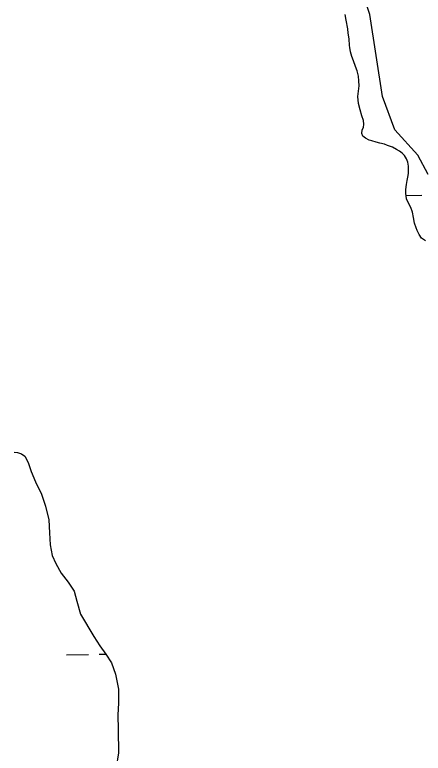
# Model space of a CAD drawing. Extents: x 3925854 to 3964121, y 224593 to 250589.
# Drawn here: x 3957020 to 3957620, y 237442 to 238527 of the extents above; entities that cross this region are included whole.
import ezdxf

# ---------------------------------------------------------------- set-up
doc = ezdxf.new("R2010")
doc.units = 0
for name, color, linetype in [('V-SITE-VEGE', 7, 'Continuous'), ('V-TOPO-SHOR', 7, 'Continuous'), ('V-WETL-SWMP', 7, 'Continuous')]:
    doc.layers.add(name, color=color, linetype=linetype)

msp = doc.modelspace()

# ---------------------------------------------------------------- linework, layer by layer
at = {"layer": 'V-SITE-VEGE'}
msp.add_lwpolyline([(3957627.472, 238291.862), (3957612.169, 238320.567), (3957578.498, 238357.89), (3957560.131, 238406.692), (3957541.767, 238527.261), (3957514.219, 238610.511), (3957514.219, 238682.279), (3957489.731, 238739.692), (3957471.367, 238779.882), (3957462.179, 238854.522), (3957425.451, 238920.547), (3957443.817, 238972.22), (3957492.793, 238998.058), (3957538.705, 239009.541), (3957569.314, 239029.636), (3957612.169, 239052.6), (3957670.326, 239061.214)], dxfattribs=at)
at = {"layer": 'V-TOPO-SHOR'}
for points in [[(3957623.339, 238194.644), (3957617.649, 238198.549), (3957613.953, 238203.997), (3957610.987, 238209.852), (3957609.404, 238213.917), (3957607.252, 238220.788), (3957605.589, 238229.083), (3957604.169, 238236.888), (3957601.896, 238243.556), (3957598.523, 238249.899), (3957595.56, 238256.08), (3957594.343, 238264.739), (3957594.55, 238270.184), (3957595.488, 238277.381), (3957596.506, 238283.234), (3957597.565, 238288.272), (3957598.218, 238293.681), (3957598.544, 238298.68), (3957598.425, 238304.41), (3957597.37, 238309.94), (3957595.502, 238314.859), (3957592.658, 238319.86), (3957589.084, 238323.399), (3957585.221, 238326.369), (3957580.972, 238328.786), (3957574.664, 238332.087), (3957567.647, 238334.815), (3957562.917, 238336.58), (3957556.502, 238338.178), (3957550.747, 238339.568), (3957544.552, 238341.539), (3957540.765, 238342.646), (3957535.156, 238345.413), (3957531.457, 238348.586), (3957529.712, 238352.245), (3957530.566, 238357.529), (3957532.074, 238360.984), (3957532.969, 238366.104), (3957532.524, 238371.308), (3957530.007, 238378.423), (3957527.206, 238387.125), (3957525.055, 238396.189), (3957524.123, 238406.556), (3957525.837, 238422.369), (3957525.639, 238429.525), (3957524.828, 238436.314), (3957522.798, 238444.403), (3957520.646, 238450.541), (3957517.439, 238458.836), (3957515.001, 238465.301), (3957513.095, 238472.049), (3957512.122, 238478.677), (3957511.676, 238481.562), (3957511.553, 238481.48), (3957511.069, 238491.401), (3957509.894, 238499.409), (3957509.044, 238506.118), (3957506.812, 238518.719), (3957505.19, 238527.093)], [(3957019.113, 237884.116), (3957024.02, 237883.919), (3957030.17, 237882.021), (3957034.87, 237878.144), (3957039.868, 237869.118), (3957044.418, 237855.675), (3957050.46, 237840.53), (3957059.473, 237822.473), (3957065.293, 237804.872), (3957070.399, 237785.058), (3957071.333, 237765.692), (3957072.001, 237748.284), (3957074.858, 237732.617), (3957080.375, 237720.655), (3957088.366, 237706.511), (3957098.559, 237693.125), (3957107.277, 237679.969), (3957111.351, 237665.295), (3957116.692, 237646.464), (3957136.402, 237613.552), (3957145.129, 237599.663), (3957154.082, 237587.489), (3957162.061, 237574.571), (3957167.872, 237557.951), (3957172.265, 237535.923), (3957172.471, 237515.568), (3957171.667, 237498.391), (3957171.888, 237476.566), (3957172.721, 237442.727), (3957165.559, 237399.487)]]:
    msp.add_lwpolyline(points, dxfattribs=at)
at = {"layer": 'V-WETL-SWMP'}
for p, q in [((3957506.812, 238518.72), (3957505.189, 238527.094)), ((3957509.043, 238506.117), (3957506.812, 238518.72)), ((3957509.894, 238499.409), (3957509.043, 238506.117)), ((3957511.069, 238491.4), (3957509.894, 238499.409)), ((3957511.553, 238481.481), (3957511.069, 238491.4)), ((3957511.675, 238481.563), (3957511.553, 238481.481)), ((3957512.121, 238478.676), (3957511.675, 238481.563)), ((3957513.094, 238472.05), (3957512.121, 238478.676)), ((3957515.002, 238465.301), (3957513.094, 238472.05)), ((3957517.438, 238458.836), (3957515.002, 238465.301)), ((3957520.646, 238450.542), (3957517.438, 238458.836)), ((3957522.798, 238444.403), (3957520.646, 238450.542)), ((3957524.827, 238436.313), (3957522.798, 238444.403)), ((3957525.638, 238429.524), (3957524.827, 238436.313)), ((3957525.838, 238422.369), (3957525.638, 238429.524)), ((3957524.124, 238406.557), (3957525.838, 238422.369)), ((3957525.055, 238396.19), (3957524.124, 238406.557)), ((3957527.206, 238387.124), (3957525.055, 238396.19)), ((3957530.007, 238378.424), (3957527.206, 238387.124)), ((3957532.524, 238371.309), (3957530.007, 238378.424)), ((3957532.073, 238360.984), (3957532.969, 238366.105)), ((3957532.969, 238366.105), (3957532.524, 238371.309)), ((3957529.712, 238352.245), (3957530.567, 238357.529)), ((3957530.567, 238357.529), (3957532.073, 238360.984)), ((3957531.458, 238348.586), (3957529.712, 238352.245)), ((3957535.156, 238345.413), (3957531.458, 238348.586)), ((3957540.765, 238342.647), (3957535.156, 238345.413)), ((3957544.553, 238341.539), (3957540.765, 238342.647)), ((3957550.747, 238339.569), (3957544.553, 238341.539)), ((3957556.503, 238338.177), (3957550.747, 238339.569)), ((3957562.917, 238336.581), (3957556.503, 238338.177)), ((3957567.648, 238334.815), (3957562.917, 238336.581)), ((3957574.663, 238332.088), (3957567.648, 238334.815)), ((3957580.971, 238328.785), (3957574.663, 238332.088)), ((3957585.222, 238326.368), (3957580.971, 238328.785)), ((3957589.083, 238323.399), (3957585.222, 238326.368)), ((3957592.658, 238319.861), (3957589.083, 238323.399)), ((3957595.502, 238314.86), (3957592.658, 238319.861)), ((3957597.37, 238309.94), (3957595.502, 238314.86)), ((3957598.425, 238304.411), (3957597.37, 238309.94)), ((3957598.544, 238298.68), (3957598.425, 238304.411)), ((3957596.505, 238283.233), (3957597.564, 238288.273)), ((3957597.564, 238288.273), (3957598.217, 238293.68)), ((3957598.217, 238293.68), (3957598.544, 238298.68)), ((3957594.549, 238270.185), (3957595.487, 238277.38)), ((3957595.487, 238277.38), (3957596.505, 238283.233)), ((3957594.343, 238264.738), (3957594.549, 238270.185)), ((3957595.559, 238256.079), (3957594.343, 238264.738)), ((3957594.857, 238261.079), (3957618.043, 238261.501)), ((3957598.524, 238249.898), (3957595.559, 238256.079)), ((3957601.896, 238243.556), (3957598.524, 238249.898)), ((3957604.169, 238236.888), (3957601.896, 238243.556)), ((3957605.589, 238229.082), (3957604.169, 238236.888)), ((3957607.252, 238220.789), (3957605.589, 238229.082)), ((3957609.404, 238213.918), (3957607.252, 238220.789)), ((3957610.988, 238209.852), (3957609.404, 238213.918)), ((3957613.953, 238203.997), (3957610.988, 238209.852)), ((3957617.65, 238198.549), (3957613.953, 238203.997)), ((3957623.339, 238194.644), (3957617.65, 238198.549)), ((3957096.32, 237586.554), (3957128.314, 237587.136)), ((3957144.312, 237587.427), (3957153.998, 237587.603))]:
    msp.add_line(p, q, dxfattribs=at)
msp.add_lwpolyline([(3957019.113, 237884.115), (3957024.021, 237883.919), (3957030.171, 237882.02), (3957034.871, 237878.143), (3957039.868, 237869.119), (3957044.419, 237855.676), (3957050.46, 237840.531), (3957059.473, 237822.473), (3957065.293, 237804.873), (3957070.4, 237785.058), (3957071.332, 237765.692), (3957072, 237748.285), (3957074.857, 237732.617), (3957080.375, 237720.655), (3957088.367, 237706.511), (3957098.559, 237693.125), (3957107.277, 237679.969), (3957111.35, 237665.295), (3957116.692, 237646.463), (3957136.403, 237613.553), (3957145.129, 237599.662), (3957154.082, 237587.489), (3957162.062, 237574.571), (3957167.872, 237557.952), (3957172.265, 237535.923), (3957172.472, 237515.568), (3957171.666, 237498.392), (3957171.888, 237476.565), (3957172.722, 237442.727), (3957165.559, 237399.488)], dxfattribs=at)

doc.saveas('drawing.dxf')
